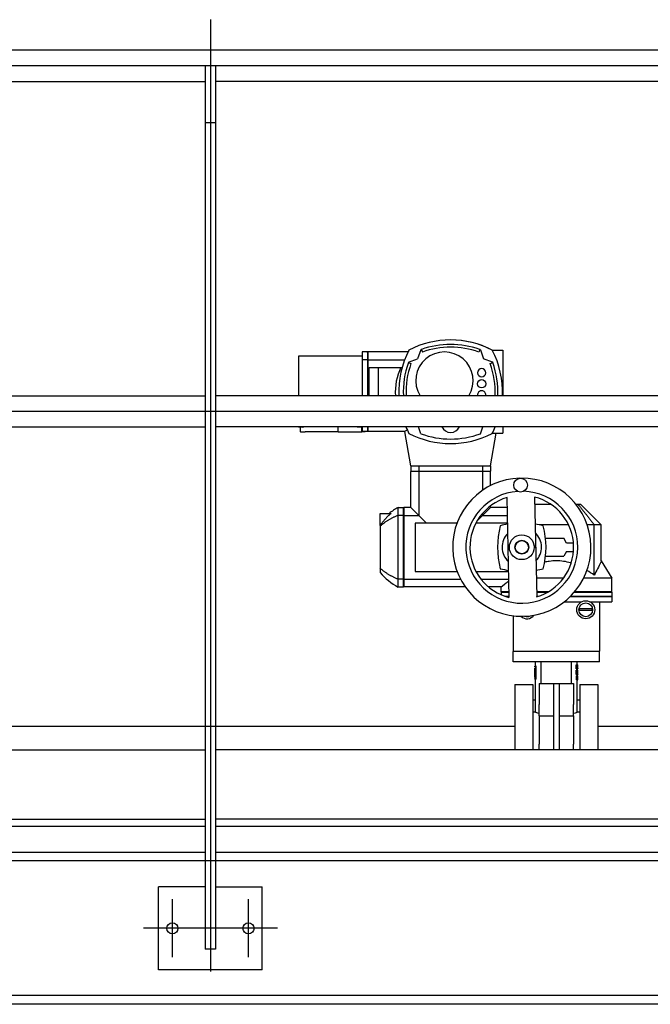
# Model space of a CAD drawing. Extents: x -89225 to 110569, y 13360 to 87647.
# Tile 408 of 478: x 85672 to 86584, y 66814 to 68239. Entities that reach past the tile are written whole.
import ezdxf

# ---------------------------------------------------------------- set-up
doc = ezdxf.new("R2010")
doc.units = 0
doc.layers.add('Iv-Lines 035', color=4, linetype='Continuous')

# ---------------------------------------------------------------- blocks, each defined once
blk = doc.blocks.new('Bordes been 4 ZAZ')
for p, q in [((1202751.1, -963131.1, 1600), (1202751.1, -964508.4, 1600)), ((1204275.1, -963175.4, 1600), (1196463.7, -963175.4, 1600)), ((1204263.9, -963197.9, 1600), (1196412, -963197.9, 1600)), ((1202743.6, -963197.9, 1600), (1202743.6, -964475.9, 1600)), ((1202758.6, -963197.9, 1600), (1202743.6, -963197.9, 1600)), ((1202758.6, -963197.9, 1600), (1202758.6, -964475.9, 1600)), ((1201484.6, -963220.4), (1202743.6, -963220.4)), ((1204017.6, -963220.4, 1600), (1202758.6, -963220.4, 1600)), ((1202758.6, -963280.2, 1600), (1202743.6, -963280.2, 1600)), ((1201484.6, -963675.4), (1202743.6, -963675.4)), ((1204017.6, -963675.4, 1600), (1202758.6, -963675.4, 1600)), ((1204263.9, -963697.9, 1600), (1196463.7, -963697.9, 1600)), ((1201484.6, -963720.4), (1202743.6, -963720.4)), ((1204017.6, -963720.4, 1600), (1202758.6, -963720.4, 1600)), ((1201484.6, -964187.9), (1202743.6, -964187.9)), ((1204017.6, -964187.9, 1600), (1202758.6, -964187.9, 1600)), ((1201484.6, -964287.9), (1202743.6, -964287.9)), ((1201484.6, -964297.9, 1600), (1202743.6, -964297.9, 1600)), ((1204017.6, -964287.9, 1600), (1202758.6, -964287.9, 1600)), ((1202758.6, -964297.9, 1600), (1204017.6, -964297.9, 1600)), ((1201484.6, -964335.9, 1600), (1202743.6, -964335.9, 1600)), ((1202758.6, -964335.9, 1600), (1202763.6, -964335.9, 1600)), ((1202758.6, -964335.9, 1600), (1204017.6, -964335.9, 1600)), ((1204186.6, -964348.4, 1600), (1201484.6, -964348.4, 1600)), ((1202743.6, -964385.9, 1600), (1202676.1, -964385.9, 1600)), ((1202676.1, -964505.9, 1600), (1202676.1, -964385.9, 1600)), ((1202758.6, -964385.9, 1600), (1202826.1, -964385.9, 1600)), ((1202826.1, -964505.9, 1600), (1202826.1, -964385.9, 1600)), ((1202696.1, -964487.9, 1600), (1202696.1, -964403.9, 1600)), ((1202806.1, -964487.9, 1600), (1202806.1, -964403.9, 1600)), ((1202848.1, -964445.9, 1600), (1202654.1, -964445.9, 1600)), ((1202758.6, -964475.9, 1600), (1202743.6, -964475.9, 1600)), ((1202826.1, -964505.9, 1600), (1202676.1, -964505.9, 1600)), ((1204186.6, -964543.4, 1600), (1197493.6, -964543.4, 1600)), ((1203576.5, -964555.9, 1600), (1197420.1, -964555.9, 1600))]:
    blk.add_line(p, q)
for centre in [(1202696.1, -964445.9, 1600), (1202806.1, -964445.9, 1600)]:
    blk.add_circle(centre, 8)
blk = doc.blocks.new('Beuchtingstank doorsnede')
for p, q in [((1199033.4, -937642), (1199028.7, -937655)), ((1199034.3, -937641.7), (1199035.6, -937645.4)), ((1199118.6, -937641.7), (1199117.3, -937645.4)), ((1199119.5, -937642), (1199124.2, -937655)), ((1199136.8, -937642.7), (1199151.9, -937642.7)), ((1199151.9, -937642.7), (1199151.9, -937708.6)), ((1198856.4, -937651.2), (1198856.4, -937708.6)), ((1198948.4, -937651.2), (1198856.4, -937651.2)), ((1198948.4, -937645.2), (1198948.4, -937656.6)), ((1198956.4, -937645.2), (1198948.4, -937645.2)), ((1198948.4, -937656.6), (1198948.4, -937708.6)), ((1198956.4, -937656.6), (1198948.4, -937656.6)), ((1198956.4, -937645.7), (1198956.9, -937645.2)), ((1198956.4, -937645.2), (1198956.4, -937656.6)), ((1198956.4, -937656.6), (1198956.4, -937656.9)), ((1198956.4, -937656.9), (1198956.4, -937708.6)), ((1198956.9, -937645.2), (1198956.9, -937656.6)), ((1199014.9, -937645.2), (1198956.9, -937645.2)), ((1198956.9, -937656.6), (1199009.9, -937656.6)), ((1198956.9, -937656.6), (1198956.9, -937708.6)), ((1199015.7, -937659.7), (1199028.7, -937655)), ((1199137.2, -937659.7), (1199124.2, -937655)), ((1198958.4, -937708.6), (1198958.4, -937667.7)), ((1198958.4, -937667.7), (1198971.4, -937667.7)), ((1198971.4, -937667.7), (1198971.4, -937708.6)), ((1198971.4, -937667.7), (1199004.5, -937667.7)), ((1199004.5, -937667.7), (1199006.2, -937667.7)), ((1199015.4, -937660.6), (1199019.1, -937661.9)), ((1199133.8, -937661.9), (1199137.5, -937660.6)), ((1198856.4, -937753.6), (1198856.4, -937754.2)), ((1198862.7, -937754.2), (1198856.4, -937754.2)), ((1198859.1, -937760.7), (1198859.1, -937754.2)), ((1198913.8, -937760.7), (1198913.8, -937753.6)), ((1198948.4, -937754.2), (1198946.7, -937754.2)), ((1198948.2, -937760.7), (1198948.2, -937754.2)), ((1198948.4, -937753.6), (1198948.4, -937760.2)), ((1198956.4, -937753.6), (1198956.4, -937760.2)), ((1198956.9, -937753.6), (1198956.9, -937760.2)), ((1199033.4, -937763.5), (1199029.8, -937753.6)), ((1199119.5, -937763.5), (1199123.1, -937753.6)), ((1199151.9, -937753.6), (1199151.9, -937762.7)), ((1198859.1, -937760.7), (1198858.9, -937760.7)), ((1198859.1, -937760.7), (1198866.1, -937760.7)), ((1198913.8, -937760.7), (1198866.1, -937760.7)), ((1198913.8, -937760.7), (1198948.2, -937760.7)), ((1198953, -937760.7), (1198948.2, -937760.7)), ((1198956.4, -937760.2), (1198948.4, -937760.2)), ((1198953, -937760.7), (1198953, -937760.2)), ((1198956.4, -937759.7), (1198956.9, -937760.2)), ((1199010.2, -937760.2), (1198956.9, -937760.2)), ((1199018.9, -937809.7), (1199010.2, -937760.2)), ((1199133.9, -937809.7), (1199142.2, -937762.7)), ((1199136.8, -937762.7), (1199151.9, -937762.7)), ((1199018.9, -937809.7), (1199030.3, -937809.7)), ((1199018.9, -937809.7), (1199018.9, -937817.7)), ((1199030.3, -937809.7), (1199030.3, -937817.7)), ((1199030.3, -937809.7), (1199076.4, -937809.7)), ((1199076.4, -937809.7), (1199122.6, -937809.7)), ((1199122.6, -937809.7), (1199122.6, -937817.7)), ((1199122.6, -937809.7), (1199133.9, -937809.7)), ((1199133.9, -937809.7), (1199133.9, -937817.7)), ((1199018.9, -937817.7), (1199030.3, -937817.7)), ((1199019.4, -937817.7), (1199018.9, -937818.2)), ((1199030.3, -937818.2), (1199018.9, -937818.2)), ((1199018.9, -937870.2), (1199018.9, -937818.2)), ((1199030.3, -937817.7), (1199122.6, -937817.7)), ((1199122.6, -937818.2), (1199030.3, -937818.2)), ((1199030.3, -937818.2), (1199030.3, -937881.6)), ((1199122.6, -937817.7), (1199133.9, -937817.7)), ((1199122.6, -937818.2), (1199122.6, -937845.4)), ((1199133.9, -937818.2), (1199122.6, -937818.2)), ((1199133.4, -937817.7), (1199133.9, -937818.2)), ((1199133.9, -937838.7), (1199133.9, -937818.2)), ((1199160.9, -938000.4), (1199158, -937855.9)), ((1199198, -937855.1), (1199200.9, -937999.6)), ((1199000.4, -937881.6), (1199000.4, -937870.2)), ((1199000.4, -937870.2), (1199008.4, -937870.2)), ((1199008.4, -937881.6), (1199008.4, -937870.2)), ((1199008.4, -937870.7), (1199008.9, -937870.2)), ((1199008.9, -937870.2), (1199008.9, -937881.6)), ((1199018.9, -937870.2), (1199008.9, -937870.2)), ((1199018.9, -937870.2), (1199030.3, -937881.6)), ((1199133.9, -937870.2), (1199122.6, -937881.6)), ((1199133.9, -937870.2), (1199133.9, -937868.1)), ((1199158.3, -937870.2), (1199133.9, -937870.2)), ((1199198.2, -937865.2), (1199198.5, -937865.2)), ((1199198.5, -937865.2), (1199220.9, -937865.2)), ((1199257.5, -937865.2), (1199260.4, -937865.2)), ((1199260.4, -937865.2), (1199264.4, -937865.2)), ((1199264.4, -937865.2), (1199294.4, -937895.2)), ((1198974.4, -937878.7), (1198990.3, -937878.7)), ((1198974.4, -937896.5), (1198974.4, -937878.7)), ((1199000.4, -937973.9), (1199000.4, -937881.6)), ((1199008.4, -937881.6), (1199000.4, -937881.6)), ((1199008.4, -937973.9), (1199008.4, -937881.6)), ((1199008.9, -937881.6), (1199030.3, -937881.6)), ((1199008.9, -937881.6), (1199008.9, -937973.9)), ((1199030.3, -937881.6), (1199041.4, -937892.7)), ((1199122.6, -937881.6), (1199115.3, -937888.9)), ((1199122.6, -937878.8), (1199122.6, -937881.6)), ((1199122.6, -937881.6), (1199158.5, -937881.6)), ((1198974.4, -937896.5), (1198974.4, -937897.3)), ((1198974.4, -937897.3), (1198974.4, -937958.2)), ((1199025, -937892.7), (1199025, -937962.7)), ((1199085.8, -937892.7), (1199025, -937892.7)), ((1199158.8, -937892.7), (1199113.1, -937892.7)), ((1199247, -937895.2), (1199204.3, -937895.2)), ((1199284.1, -937895.2), (1199274, -937895.2)), ((1199294.4, -937895.2), (1199284.1, -937895.2)), ((1199284.1, -937968.2), (1199284.1, -937895.2)), ((1199294.4, -937947.3), (1199294.4, -937895.2)), ((1199213.8, -937914.7), (1199240.3, -937914.7)), ((1199244, -937921.7), (1199240.3, -937914.7)), ((1199254.2, -937921.7), (1199244, -937921.7)), ((1199213.8, -937940.7), (1199240.3, -937940.7)), ((1199244, -937933.7), (1199240.3, -937940.7)), ((1199244, -937933.7), (1199254.2, -937933.7)), ((1199294.4, -937947.3), (1199309.4, -937972.7)), ((1198974.4, -937958.2), (1198974.4, -937964.3)), ((1199025, -937962.7), (1199085.8, -937962.7)), ((1199113.1, -937962.7), (1199160.1, -937962.7)), ((1199000.4, -937985.2), (1199000.4, -937973.9)), ((1199008.4, -937973.9), (1199000.4, -937973.9)), ((1199000.4, -937985.2), (1199008.4, -937985.2)), ((1199008.4, -937985.2), (1199008.4, -937973.9)), ((1199008.4, -937984.7), (1199008.9, -937985.2)), ((1199008.9, -937973.9), (1199090.8, -937973.9)), ((1199008.9, -937973.9), (1199008.9, -937985.2)), ((1199097.6, -937985.2), (1199008.9, -937985.2)), ((1199120.4, -937973.9), (1199160.3, -937973.9)), ((1199149.4, -937985.2), (1199131.3, -937985.2)), ((1199149.4, -937992.2), (1199149.4, -937985.2)), ((1199239.5, -937972.7), (1199200.3, -937972.7)), ((1199309.4, -937972.7), (1199268.8, -937972.7)), ((1199309.4, -937992.2), (1199309.4, -937972.7)), ((1199160.7, -937992.2), (1199149.4, -937992.2)), ((1199149.9, -937992.7), (1199149.4, -937992.2)), ((1199149.4, -937992.7), (1199160.7, -937992.7)), ((1199149.4, -937992.7), (1199149.4, -937996.5)), ((1199155.3, -937998.7), (1199160.8, -937998.7)), ((1199156.8, -937999.2), (1199160.8, -937999.2)), ((1199217.7, -937992.2), (1199200.7, -937992.2)), ((1199200.7, -937992.7), (1199216.9, -937992.7)), ((1199200.8, -937998.7), (1199203.6, -937998.7)), ((1199200.8, -937999.2), (1199202.1, -937999.2)), ((1199249.4, -937999.2), (1199309.4, -937999.2)), ((1199249.9, -937998.7), (1199309.4, -937998.7)), ((1199255.4, -937992.7), (1199309.4, -937992.7)), ((1199309.4, -937992.2), (1199255.9, -937992.2)), ((1199308.9, -937992.7), (1199309.4, -937992.2)), ((1199308.9, -937998.7), (1199309.4, -937999.2)), ((1199309.4, -937992.7), (1199309.4, -937998.7)), ((1199309.4, -937999.2), (1199309.4, -938006.7)), ((1199240.8, -938006.7), (1199265.9, -938006.7)), ((1199278, -938006.7), (1199309.4, -938006.7)), ((1199291.9, -938006.7), (1199291.9, -938078.2)), ((1199166.9, -938027), (1199166.9, -938078.2)), ((1199281, -938017), (1199262.9, -938017)), ((1199262.9, -938019.5), (1199262.9, -938017)), ((1199281, -938019.5), (1199262.9, -938019.5)), ((1199281, -938019.5), (1199281, -938017)), ((1199166.9, -938078.2), (1199291.9, -938078.2)), ((1199167.4, -938078.7), (1199166.9, -938078.2)), ((1199291.9, -938078.7), (1199166.9, -938078.7)), ((1199166.9, -938093.7), (1199166.9, -938078.7)), ((1199291.4, -938078.7), (1199291.9, -938078.2)), ((1199291.9, -938093.7), (1199291.9, -938078.7)), ((1199291.9, -938093.7), (1199166.9, -938093.7)), ((1199198.4, -938099.7), (1199199.2, -938099.7)), ((1199198.4, -938100.9), (1199198.4, -938099.7)), ((1199199.2, -938118.7), (1199199.2, -938099.7)), ((1199200.2, -938099.7), (1199199.2, -938099.7)), ((1199199.4, -938099.7), (1199199.4, -938093.7)), ((1199200.2, -938118.7), (1199200.2, -938099.7)), ((1199207.5, -938124.9), (1199207.5, -938093.7)), ((1199251.4, -938124.9), (1199251.4, -938093.7)), ((1199258.1, -938097.7), (1199259.2, -938097.7)), ((1199258.1, -938103.7), (1199258.1, -938097.7)), ((1199259.9, -938097.7), (1199259.2, -938097.7)), ((1199259.2, -938103.7), (1199259.2, -938097.7)), ((1199259.3, -938100.3), (1199259.3, -938098.4)), ((1199259.3, -938098.4), (1199259.9, -938098.4)), ((1199259.9, -938100.3), (1199259.3, -938100.3)), ((1199259.4, -938097.7), (1199259.4, -938093.7)), ((1199259.4, -938097.7), (1199259.6, -938097.7)), ((1199259.9, -938098.4), (1199259.9, -938097.7)), ((1199259.9, -938097.7), (1199260, -938097.7)), ((1199259.9, -938101), (1199259.9, -938100.3)), ((1199260.1, -938097.7), (1199260, -938097.7)), ((1199260.1, -938097.7), (1199260.4, -938097.7)), ((1199260.4, -938097.7), (1199260.4, -938097.7)), ((1199260.4, -938097.7), (1199260.4, -938097.7)), ((1199260.4, -938098.4), (1199260.4, -938097.7)), ((1199260.4, -938097.7), (1199260.4, -938097.7)), ((1199260.4, -938098.4), (1199260.4, -938097.7)), ((1199260.4, -938098.4), (1199260.4, -938098.4)), ((1199260.4, -938103.7), (1199260.4, -938098.4)), ((1199260.4, -938098.4), (1199260.4, -938098.4)), ((1199198.4, -938100.9), (1199199, -938100.9)), ((1199198.5, -938102.5), (1199198.4, -938102.5)), ((1199198.4, -938116), (1199198.4, -938102.5)), ((1199198.5, -938112), (1199198.5, -938102.5)), ((1199199, -938102.5), (1199198.5, -938102.5)), ((1199198.6, -938106.2), (1199198.5, -938106.2)), ((1199198.5, -938116), (1199198.5, -938110.3)), ((1199198.6, -938112), (1199198.6, -938106.2)), ((1199198.8, -938106.2), (1199198.6, -938106.2)), ((1199199, -938106.2), (1199198.8, -938106.2)), ((1199198.9, -938107.4), (1199199, -938107.4)), ((1199199, -938106.2), (1199199, -938100.9)), ((1199199, -938117.5), (1199199, -938107.4)), ((1199258.1, -938103.7), (1199259.2, -938103.7)), ((1199258.2, -938105.7), (1199259.2, -938105.7)), ((1199258.2, -938111.7), (1199258.2, -938105.7)), ((1199258.2, -938111.7), (1199259.2, -938111.7)), ((1199258.7, -938113.7), (1199259.7, -938113.7)), ((1199258.7, -938119.7), (1199258.7, -938113.7)), ((1199259.2, -938103.7), (1199259.9, -938103.7)), ((1199259.6, -938105.7), (1199259.2, -938105.7)), ((1199259.2, -938111.7), (1199259.2, -938105.7)), ((1199259.2, -938111.7), (1199259.6, -938111.7)), ((1199259.3, -938103.1), (1199259.3, -938101)), ((1199259.3, -938101), (1199259.9, -938101)), ((1199259.9, -938103.1), (1199259.3, -938103.1)), ((1199259.4, -938105.7), (1199259.4, -938103.7)), ((1199259.4, -938103.8), (1199259.5, -938103.8)), ((1199259.4, -938111.1), (1199259.4, -938106.4)), ((1199259.4, -938106.4), (1199259.6, -938106.4)), ((1199259.4, -938106.6), (1199259.8, -938106.6)), ((1199259.4, -938108.7), (1199259.9, -938108.7)), ((1199259.4, -938110.6), (1199259.8, -938110.6)), ((1199259.6, -938111.1), (1199259.4, -938111.1)), ((1199259.4, -938113.7), (1199259.4, -938111.7)), ((1199259.4, -938111.8), (1199260.2, -938111.8)), ((1199259.6, -938105.7), (1199260.1, -938105.7)), ((1199259.6, -938111.7), (1199260.1, -938111.7)), ((1199260, -938113.7), (1199259.7, -938113.7)), ((1199259.7, -938119.7), (1199259.7, -938113.7)), ((1199259.8, -938116.6), (1199259.8, -938114.4)), ((1199259.8, -938114.4), (1199260, -938114.4)), ((1199259.8, -938114.5), (1199260.1, -938114.5)), ((1199259.9, -938103.7), (1199259.9, -938103.1)), ((1199259.9, -938103.7), (1199260.2, -938103.7)), ((1199260, -938113.7), (1199260.3, -938113.7)), ((1199260.2, -938105.7), (1199260.1, -938105.7)), ((1199260.1, -938111.7), (1199260.1, -938105.7)), ((1199260.1, -938111.7), (1199260.2, -938111.7)), ((1199260.2, -938103.7), (1199260.3, -938103.7)), ((1199260.2, -938105.7), (1199260.4, -938105.7)), ((1199260.2, -938111.7), (1199260.2, -938107.3)), ((1199260.2, -938111.7), (1199260.4, -938111.7)), ((1199260.3, -938103.7), (1199260.4, -938103.7)), ((1199260.4, -938113.7), (1199260.3, -938113.7)), ((1199260.3, -938119.7), (1199260.3, -938113.7)), ((1199260.4, -938111.7), (1199260.4, -938105.7)), ((1199260.4, -938105.7), (1199260.4, -938105.7)), ((1199260.4, -938110.2), (1199260.4, -938105.7)), ((1199260.4, -938105.7), (1199260.4, -938105.7)), ((1199260.4, -938107.5), (1199260.4, -938106.1)), ((1199260.4, -938107.4), (1199260.4, -938107.4)), ((1199260.4, -938107.5), (1199260.4, -938107.5)), ((1199260.4, -938109.5), (1199260.4, -938109.5)), ((1199260.4, -938111.7), (1199260.4, -938110.2)), ((1199260.4, -938111.2), (1199260.4, -938111.2)), ((1199260.4, -938111.7), (1199260.4, -938111.7)), ((1199260.4, -938111.7), (1199260.4, -938111.7)), ((1199260.4, -938111.7), (1199260.4, -938111.7)), ((1199260.4, -938113.7), (1199260.4, -938113.7)), ((1199260.4, -938118.2), (1199260.4, -938113.7)), ((1199260.4, -938113.7), (1199260.4, -938113.7)), ((1199260.4, -938119.7), (1199260.4, -938113.7)), ((1199169.4, -938126.2), (1199169.4, -938221.1)), ((1199169.4, -938126.2), (1199195.4, -938126.2)), ((1199195.4, -938126.2), (1199195.4, -938221.1)), ((1199198.4, -938116), (1199198.4, -938116)), ((1199198.5, -938116), (1199198.4, -938116)), ((1199199, -938117.5), (1199198.4, -938117.5)), ((1199198.4, -938118.7), (1199198.4, -938117.5)), ((1199199.2, -938118.7), (1199198.4, -938118.7)), ((1199198.5, -938116), (1199198.5, -938116)), ((1199199, -938116), (1199198.5, -938116)), ((1199200.2, -938118.7), (1199199.2, -938118.7)), ((1199199.4, -938166.2), (1199199.4, -938118.7)), ((1199204.4, -938124.9), (1199254.4, -938124.9)), ((1199204.4, -938124.9), (1199204.4, -938155.1)), ((1199225.4, -938125.7), (1199225.4, -938178.8)), ((1199233.4, -938125.7), (1199233.4, -938178.8)), ((1199254.4, -938124.9), (1199254.4, -938155.1)), ((1199258.7, -938119.7), (1199259.7, -938119.7)), ((1199259.4, -938166.2), (1199259.4, -938119.7)), ((1199259.4, -938119.8), (1199259.9, -938119.8)), ((1199259.7, -938119.7), (1199259.8, -938119.7)), ((1199259.8, -938115.5), (1199260.1, -938115.5)), ((1199260, -938116.6), (1199259.8, -938116.6)), ((1199259.8, -938119.7), (1199259.8, -938117.3)), ((1199259.8, -938117.3), (1199260, -938117.3)), ((1199259.8, -938119.7), (1199260.3, -938119.7)), ((1199260.3, -938119.7), (1199260.4, -938119.7)), ((1199260.4, -938119.7), (1199260.4, -938115.3)), ((1199260.4, -938119.7), (1199260.4, -938119.7)), ((1199260.4, -938119.7), (1199260.4, -938119.7)), ((1199263.4, -938126.2), (1199263.4, -938221.1)), ((1199263.4, -938126.2), (1199289.4, -938126.2)), ((1199289.4, -938126.2), (1199289.4, -938221.1)), ((1199195.4, -938148.3), (1199199.4, -938148.3)), ((1199204.4, -938171.8), (1199204.4, -938155.1)), ((1199254.4, -938171.8), (1199254.4, -938155.1)), ((1199259.4, -938148.3), (1199263.4, -938148.3)), ((1199199.4, -938166.2), (1199195.4, -938166.2)), ((1199263.4, -938166.2), (1199259.4, -938166.2)), ((1199204.4, -938171.8), (1199204.4, -938212.7)), ((1199204.4, -938171.8), (1199225.4, -938171.8)), ((1199225.4, -938178.8), (1199225.4, -938221.1)), ((1199233.4, -938171.8), (1199254.4, -938171.8)), ((1199233.4, -938178.8), (1199233.4, -938221.1)), ((1199254.4, -938171.8), (1199254.4, -938212.7)), ((1199169.4, -938187.2), (1197711.8, -938187.2)), ((1199589.2, -938187.2), (1199289.4, -938187.2)), ((1199204.4, -938221.1), (1199204.4, -938212.7)), ((1199254.4, -938221.1), (1199254.4, -938212.7))]:
    blk.add_line(p, q)
for centre, radius in [((1199121.4, -937691.2), 6), ((1199177.7, -937837.8), 10), ((1199179.4, -937927.7), 18), ((1199179.4, -937927.7), 10), ((1199179.4, -937927.7), 9.5), ((1199271.9, -938018.2), 13), ((1199271.9, -938018.2), 10)]:
    blk.add_circle(centre, radius)
for centre, radius, start, end in [((1199076.4, -937757.7), 130, 62.4072, 117.5928), ((1199076.5, -937757.7), 130, 62.431, 90.017), ((1199076.5, -937757.7), 130, 62.4548, 90.0339), ((1199131.4, -937702.7), 130, 152.4072, 182.6011), ((1199131.4, -937702.7), 130, 152.4548, 153.7713), ((1199131.4, -937702.7), 130, 152.431, 153.76), ((1199076.5, -937757.7), 130, 117.6085, 117.6166), ((1199076.5, -937757.7), 130, 117.6323, 117.6405), ((1199076.4, -937757.7), 123.5, 109.97, 110.4044), ((1199076.4, -937757.7), 123.5, 70.03, 109.97), ((1199076.4, -937757.7), 119.5, 70.03, 109.97), ((1199076.4, -937757.7), 123.5, 69.5956, 70.03), ((1199021.4, -937702.8), 130, 27.6323, 27.6405), ((1199021.4, -937702.8), 130, 27.6085, 27.6166), ((1199021.4, -937702.7), 130, 357.3989, 27.5928), ((1199067.4, -937686.7), 41.5, 328.1497, 211.8503), ((1199076.4, -937702.7), 80, 154.0555, 184.2291), ((1199131.4, -937702.7), 123.5, 160.03, 182.7381), ((1199131.4, -937702.7), 119.5, 160.03, 182.8298), ((1199131.4, -937702.7), 123.5, 159.5956, 160.03), ((1199121.4, -937675.2), 6, 0, 180), ((1199021.4, -937702.7), 119.5, 357.1702, 19.97), ((1199021.4, -937702.7), 123.5, 19.97, 20.4044), ((1199021.4, -937702.7), 123.5, 357.2619, 19.97), ((1199121.4, -937675.2), 6, 180, 0), ((1199121.4, -937707.2), 6, 346.5105, 193.4895), ((1199131.4, -937702.7), 130, 203.0501, 207.5928), ((1199076.4, -937747.7), 14, 204.923, 335.077), ((1199021.4, -937702.7), 130, 332.4072, 336.9499), ((1199076.4, -937647.7), 130, 242.4072, 297.5928), ((1199076.4, -937647.7), 123.5, 249.5956, 290.4044), ((1199179.4, -937927.7), 100, 91.5354, 90.6939), ((1199179.4, -937927.7), 81, 94.0772, 88.1521), ((1199179.4, -937927.7), 75, 106.5806, 255.6486), ((1199179.4, -937927.7), 75, 286.5806, 75.6486), ((1199044.1, -937951), 91.8, 118.3786, 128.0729), ((1199269.4, -937927.7), 125, 165.605, 194.395), ((1199179.4, -938017.7), 125, 99.5095, 104.395), ((1199179.4, -938017.7), 125, 75.605, 81.0938), ((1199089.4, -937927.7), 125, 345.605, 14.395), ((1199179.4, -937927.7), 28.5, 135.6879, 226.5414), ((1199179.4, -937927.7), 28.5, 315.6879, 46.5414), ((1199179.4, -937927.7), 20.1, 175.5704, 186.6589), ((1199179.4, -937927.7), 20.1, 355.5704, 6.6589), ((1199044.1, -937904.5), 91.8, 220.6643, 241.6214), ((1199179.4, -937837.7), 125, 255.605, 261.0938), ((1199179.4, -937837.7), 125, 279.5095, 284.395), ((1199186.9, -938018.2), 13, 226.8891, 322.5858), ((1199186.9, -938018.2), 10, 250.3002, 299.1747)]:
    blk.add_arc(centre, radius, start, end)
for centre, major_axis, ratio, start_param, end_param in [((1198862.7, -937702.7), (0, -51.5), 0.133339, 0, 0.152845), ((1199199.4, -938116.9), (0, 151.3), 0.403245, 4.799471, 4.839365), ((1199199.4, -938115.7), (0, 160.7), 0.379542, 4.797335, 4.824223), ((1198780.2, -938090.2), (480.2, 0), 0.934666, 6.256776, 6.266359), ((1199199.4, -938092.9), (0, -151.2), 0.403446, 1.498796, 1.538536), ((1199597.7, -938116.5), (-399.2, 0), 0.920505, 6.266278, 6.281888), ((1199259.4, -938113.4), (0, 143.7), 0.424475, 1.520975, 1.560913), ((1199259.4, -938124.1), (0, 143.7), 0.424475, 1.454681, 1.514408), ((1199259.4, -938121), (0, 143.7), 0.424475, 1.46778, 1.507839), ((1199199.4, -938114.1), (0, 95), 0.642148, 4.752753, 4.799985), ((1199199.4, -938115.7), (0, 95), 0.642148, 4.753542, 4.800776), ((1199198.8, -938107.5), (61.6, 0), 0.099504, 6.280676, 6.293224), ((1199199.4, -938118.8), (0, 95), 0.642148, 4.718694, 4.765851), ((1199199.4, -938120.4), (0, 95), 0.642148, 4.719482, 4.76664)]:
    blk.add_ellipse(centre, major_axis=major_axis, ratio=ratio, start_param=start_param, end_param=end_param)
for points, knots in [([(1198956.4, -937656.9), (1198956.5, -937656.9), (1198956.5, -937656.9), (1198956.6, -937656.8), (1198956.6, -937656.8), (1198956.7, -937656.8), (1198956.7, -937656.7), (1198956.7, -937656.7), (1198956.8, -937656.7), (1198956.8, -937656.6), (1198956.9, -937656.6), (1198956.9, -937656.6), (1198956.9, -937656.6)], [0, 0, 0, 0, 0.1811348, 0.1811348, 0.1811348, 0.3622695, 0.3622695, 0.3622695, 0.5434043, 0.5434043, 0.5434043, 0.7245391, 0.7245391, 0.7245391, 0.7245391]), ([(1199013.6, -937757.7), (1199012.7, -937758.4), (1199012, -937758.9), (1199010.6, -937759.9), (1199010.2, -937760.2), (1199010.2, -937760.2)], [-13.160553, -13.160553, -13.160553, -13.160553, -12.278575, -12.278575, -10.94304, -10.94304, -10.94304, -10.94304]), ([(1199030.6, -937817.7), (1199030.6, -937817.8), (1199030.6, -937817.8), (1199030.5, -937817.9), (1199030.5, -937817.9), (1199030.5, -937818), (1199030.4, -937818), (1199030.4, -937818), (1199030.4, -937818.1), (1199030.3, -937818.1), (1199030.3, -937818.2), (1199030.3, -937818.2), (1199030.3, -937818.2)], [0, 0, 0, 0, 0.1811347, 0.1811347, 0.1811347, 0.3622695, 0.3622695, 0.3622695, 0.5434042, 0.5434042, 0.5434042, 0.7245391, 0.7245391, 0.7245391, 0.7245391]), ([(1199122.6, -937818.2), (1199122.6, -937818.2), (1199122.6, -937818.2), (1199122.5, -937818.1), (1199122.5, -937818.1), (1199122.5, -937818), (1199122.5, -937818), (1199122.4, -937818), (1199122.4, -937817.9), (1199122.4, -937817.9), (1199122.3, -937817.8), (1199122.3, -937817.8), (1199122.3, -937817.7)], [0, 0, 0, 0, 0.1811348, 0.1811348, 0.1811348, 0.3622696, 0.3622696, 0.3622696, 0.5434044, 0.5434044, 0.5434044, 0.7245391, 0.7245391, 0.7245391, 0.7245391]), ([(1199260.4, -937865.2), (1199260.9, -937865.9), (1199261.4, -937866.5), (1199261.9, -937867.1), (1199262.4, -937867.7), (1199262.9, -937868.3), (1199263.4, -937868.9), (1199263.9, -937869.6), (1199264.4, -937870.2), (1199264.9, -937870.8), (1199265.4, -937871.4), (1199265.9, -937872), (1199266.4, -937872.7), (1199266.9, -937873.3), (1199267.4, -937873.9), (1199267.9, -937874.5), (1199268.4, -937875.1), (1199268.9, -937875.8), (1199269.4, -937876.4), (1199270.4, -937877.6), (1199271.3, -937878.9), (1199272.3, -937880.1), (1199273.3, -937881.4), (1199274.3, -937882.6), (1199275.3, -937883.9), (1199276.3, -937885.1), (1199277.3, -937886.4), (1199278.2, -937887.7), (1199279.2, -937888.9), (1199280.2, -937890.2), (1199281.2, -937891.5), (1199282.2, -937892.7), (1199283.1, -937894), (1199284.1, -937895.2)], [0, 0, 0, 0, 2.813762, 2.813762, 2.813762, 5.62753, 5.62753, 5.62753, 8.44131, 8.44131, 8.44131, 11.255107, 11.255107, 11.255107, 14.068925, 14.068925, 14.068925, 16.882765, 16.882765, 16.882765, 22.510522, 22.510522, 22.510522, 28.138376, 28.138376, 28.138376, 33.76631, 33.76631, 33.76631, 39.394291, 39.394291, 39.394291, 45.022268, 45.022268, 45.022268, 45.022268]), ([(1198990.3, -937878.7), (1198990, -937879.1), (1198989.6, -937879.4), (1198989.2, -937879.7), (1198988.8, -937880), (1198988.4, -937880.4), (1198988, -937880.7), (1198987.7, -937881), (1198987.3, -937881.4), (1198986.9, -937881.7), (1198986.7, -937881.9), (1198986.6, -937882.1), (1198986.4, -937882.2), (1198986.2, -937882.4), (1198986, -937882.6), (1198985.8, -937882.8), (1198985.5, -937883.1), (1198985.1, -937883.4), (1198984.8, -937883.8), (1198984.4, -937884.2), (1198984.1, -937884.5), (1198983.7, -937884.9), (1198983.4, -937885.2), (1198983, -937885.6), (1198982.7, -937886), (1198982.3, -937886.3), (1198982, -937886.7), (1198981.7, -937887.1), (1198981.3, -937887.4), (1198981, -937887.8), (1198980.7, -937888.2), (1198980.4, -937888.6), (1198980.1, -937888.9), (1198979.7, -937889.3), (1198979.4, -937889.7), (1198979.1, -937890.1), (1198978.8, -937890.5), (1198978.5, -937890.9), (1198978.2, -937891.2), (1198977.9, -937891.6), (1198977.6, -937892), (1198977.3, -937892.4), (1198977, -937892.8), (1198976.7, -937893.2), (1198976.4, -937893.6), (1198976.1, -937894), (1198975.8, -937894.4), (1198975.5, -937894.8), (1198975.3, -937895.2), (1198975, -937895.6), (1198974.7, -937896), (1198974.4, -937896.5)], [0, 0, 0, 0, 1.583666, 1.583666, 1.583666, 3.164949, 3.164949, 3.164949, 4.743562, 4.743562, 4.743562, 5.531803, 5.531803, 5.531803, 6.320113, 6.320113, 6.320113, 7.898103, 7.898103, 7.898103, 9.477787, 9.477787, 9.477787, 11.058986, 11.058986, 11.058986, 12.641503, 12.641503, 12.641503, 14.225123, 14.225123, 14.225123, 15.809614, 15.809614, 15.809614, 17.394733, 17.394733, 17.394733, 18.980221, 18.980221, 18.980221, 20.565812, 20.565812, 20.565812, 22.151229, 22.151229, 22.151229, 23.736189, 23.736189, 23.736189, 25.320403, 25.320403, 25.320403, 25.320403]), ([(1199000.4, -937881.6), (1198999.8, -937881.8), (1198999.2, -937882.1), (1198998.6, -937882.3), (1198998, -937882.6), (1198997.4, -937882.9), (1198996.7, -937883.1), (1198996.1, -937883.4), (1198995.5, -937883.7), (1198994.9, -937884), (1198994.3, -937884.2), (1198993.7, -937884.5), (1198993.2, -937884.8), (1198992.6, -937885.1), (1198992, -937885.4), (1198991.4, -937885.7), (1198990.8, -937886), (1198990.3, -937886.3), (1198989.7, -937886.6), (1198989.1, -937886.9), (1198988.6, -937887.2), (1198988, -937887.6), (1198987.5, -937887.9), (1198986.9, -937888.2), (1198986.4, -937888.5), (1198985.8, -937888.9), (1198985.3, -937889.2), (1198984.8, -937889.5), (1198984.2, -937889.9), (1198983.7, -937890.2), (1198983.2, -937890.6), (1198982.7, -937890.9), (1198982.2, -937891.3), (1198981.6, -937891.6), (1198981.1, -937892), (1198980.6, -937892.3), (1198980.1, -937892.7), (1198979.6, -937893.1), (1198979.1, -937893.4), (1198978.7, -937893.8), (1198978.2, -937894.2), (1198977.7, -937894.6), (1198977.2, -937895), (1198976.7, -937895.3), (1198976.3, -937895.7), (1198975.8, -937896.1), (1198975.4, -937896.5), (1198974.9, -937896.9), (1198974.4, -937897.3)], [0, 0, 0, 0, 2.1598, 2.1598, 2.1598, 4.318796, 4.318796, 4.318796, 6.476322, 6.476322, 6.476322, 8.631723, 8.631723, 8.631723, 10.784362, 10.784362, 10.784362, 12.933627, 12.933627, 12.933627, 15.078937, 15.078937, 15.078937, 17.219775, 17.219775, 17.219775, 19.361035, 19.361035, 19.361035, 21.506437, 21.506437, 21.506437, 23.655551, 23.655551, 23.655551, 25.807896, 25.807896, 25.807896, 27.962948, 27.962948, 27.962948, 30.120145, 30.120145, 30.120145, 32.278898, 32.278898, 32.278898, 34.438592, 34.438592, 34.438592, 34.438592]), ([(1199008.9, -937881.6), (1199008.9, -937881.6), (1199008.9, -937881.6), (1199008.8, -937881.6), (1199008.8, -937881.7), (1199008.7, -937881.7), (1199008.7, -937881.7), (1199008.7, -937881.8), (1199008.6, -937881.8), (1199008.6, -937881.8), (1199008.5, -937881.9), (1199008.5, -937881.9), (1199008.4, -937881.9)], [0, 0, 0, 0, 0.1811348, 0.1811348, 0.1811348, 0.3622696, 0.3622696, 0.3622696, 0.5434043, 0.5434043, 0.5434043, 0.724539, 0.724539, 0.724539, 0.724539]), ([(1199250.9, -937950.7), (1199250.6, -937950.6), (1199250.4, -937950.5), (1199246.7, -937949.4), (1199243.3, -937948.7), (1199236.4, -937947.6), (1199232.9, -937947.3), (1199226, -937947.3), (1199222.5, -937947.6), (1199216.9, -937948.5), (1199214.7, -937948.9), (1199212.6, -937949.4)], [-10.563242, -10.563242, -10.563242, -10.563242, -10.484658, -10.484658, -9.436192, -9.436192, -8.387726, -8.387726, -7.339261, -7.339261, -6.679285, -6.679285, -6.679285, -6.679285]), ([(1199294.4, -937947.3), (1199294.4, -937947.3), (1199294.3, -937947.6), (1199293.8, -937948.7), (1199293.5, -937949.4), (1199292.1, -937952.5), (1199290.7, -937955.4), (1199287.6, -937961.7), (1199285.9, -937964.8), (1199284.1, -937968.2)], [-8.387726, -8.387726, -8.387726, -8.387726, -7.339261, -7.339261, -6.290795, -6.290795, -4.193863, -4.193863, -2.492337, -2.492337, -2.492337, -2.492337]), ([(1199000.4, -937973.9), (1198999.8, -937973.7), (1198999.2, -937973.4), (1198998.6, -937973.2), (1198998, -937972.9), (1198997.4, -937972.6), (1198996.7, -937972.4), (1198996.1, -937972.1), (1198995.5, -937971.8), (1198994.9, -937971.5), (1198994.3, -937971.3), (1198993.7, -937971), (1198993.2, -937970.7), (1198992.6, -937970.4), (1198992, -937970.1), (1198991.4, -937969.8), (1198990.8, -937969.5), (1198990.3, -937969.2), (1198989.7, -937968.9), (1198989.1, -937968.6), (1198988.6, -937968.2), (1198988, -937967.9), (1198987.5, -937967.6), (1198986.9, -937967.3), (1198986.4, -937967), (1198985.8, -937966.6), (1198985.3, -937966.3), (1198984.8, -937966), (1198984.2, -937965.6), (1198983.7, -937965.3), (1198983.2, -937964.9), (1198982.7, -937964.6), (1198982.2, -937964.2), (1198981.6, -937963.9), (1198981.1, -937963.5), (1198980.6, -937963.2), (1198980.1, -937962.8), (1198979.6, -937962.4), (1198979.1, -937962.1), (1198978.7, -937961.7), (1198978.2, -937961.3), (1198977.7, -937960.9), (1198977.2, -937960.5), (1198976.7, -937960.2), (1198976.3, -937959.8), (1198975.8, -937959.4), (1198975.4, -937959), (1198974.9, -937958.6), (1198974.4, -937958.2)], [0, 0, 0, 0, 2.1598, 2.1598, 2.1598, 4.318796, 4.318796, 4.318796, 6.476322, 6.476322, 6.476322, 8.631723, 8.631723, 8.631723, 10.784362, 10.784362, 10.784362, 12.933627, 12.933627, 12.933627, 15.078937, 15.078937, 15.078937, 17.219775, 17.219775, 17.219775, 19.361035, 19.361035, 19.361035, 21.506437, 21.506437, 21.506437, 23.655551, 23.655551, 23.655551, 25.807896, 25.807896, 25.807896, 27.962948, 27.962948, 27.962948, 30.120145, 30.120145, 30.120145, 32.278898, 32.278898, 32.278898, 34.438592, 34.438592, 34.438592, 34.438592]), ([(1199008.4, -937973.6), (1199008.5, -937973.6), (1199008.5, -937973.6), (1199008.6, -937973.7), (1199008.6, -937973.7), (1199008.7, -937973.7), (1199008.7, -937973.8), (1199008.7, -937973.8), (1199008.8, -937973.8), (1199008.8, -937973.8), (1199008.9, -937973.9), (1199008.9, -937973.9), (1199008.9, -937973.9)], [0, 0, 0, 0, 0.1811347, 0.1811347, 0.1811347, 0.3622695, 0.3622695, 0.3622695, 0.5434042, 0.5434042, 0.5434042, 0.7245391, 0.7245391, 0.7245391, 0.7245391]), ([(1199149.4, -937985.2), (1199149.4, -937985.2), (1199149.5, -937985.2), (1199149.5, -937985.2), (1199149.5, -937985.2), (1199149.5, -937985.2), (1199149.5, -937985.2), (1199149.5, -937985.2), (1199149.5, -937985.2), (1199149.6, -937985.2), (1199149.6, -937985.1), (1199149.6, -937985.1), (1199149.6, -937985.1), (1199149.6, -937985.1), (1199149.7, -937985.1), (1199149.7, -937985), (1199149.7, -937985), (1199149.8, -937985), (1199149.8, -937985), (1199149.8, -937984.9), (1199149.9, -937984.9), (1199149.9, -937984.9), (1199150, -937984.8), (1199150.1, -937984.7), (1199150.2, -937984.7), (1199150.2, -937984.6), (1199150.3, -937984.6), (1199150.3, -937984.5), (1199150.4, -937984.5), (1199150.4, -937984.4), (1199150.5, -937984.4), (1199150.6, -937984.4), (1199150.6, -937984.3), (1199150.7, -937984.3), (1199150.8, -937984.2), (1199150.8, -937984.1), (1199150.9, -937984.1), (1199151, -937984), (1199151, -937984), (1199151.1, -937983.9), (1199151.2, -937983.9), (1199151.3, -937983.8), (1199151.3, -937983.7), (1199151.4, -937983.7), (1199151.5, -937983.6), (1199151.6, -937983.5), (1199151.7, -937983.5), (1199151.8, -937983.4), (1199151.8, -937983.3), (1199151.9, -937983.3), (1199152, -937983.2), (1199152.1, -937983.1), (1199152.2, -937983.1), (1199152.3, -937983), (1199152.4, -937982.9), (1199152.5, -937982.8), (1199152.6, -937982.7), (1199152.7, -937982.7), (1199152.8, -937982.6), (1199152.9, -937982.5), (1199153, -937982.4), (1199153.1, -937982.3), (1199153.2, -937982.2), (1199153.3, -937982.2), (1199153.5, -937982.1), (1199153.6, -937982), (1199153.7, -937981.9), (1199153.8, -937981.8), (1199153.9, -937981.7), (1199154, -937981.6), (1199154.2, -937981.5), (1199154.3, -937981.4), (1199154.4, -937981.3), (1199154.5, -937981.2), (1199154.7, -937981.1), (1199154.8, -937981), (1199154.9, -937980.9), (1199155, -937980.8), (1199155.2, -937980.7), (1199155.4, -937980.5), (1199155.7, -937980.3), (1199156, -937980.1), (1199156.3, -937979.9), (1199156.6, -937979.7), (1199156.9, -937979.4), (1199157.1, -937979.2), (1199157.5, -937979), (1199157.8, -937978.7), (1199158.1, -937978.5), (1199158.4, -937978.2), (1199158.7, -937978), (1199159, -937977.7), (1199159.4, -937977.5), (1199159.7, -937977.2), (1199159.9, -937977.1), (1199160.2, -937976.9), (1199160.4, -937976.7)], [20.235769, 20.235769, 20.235769, 20.235769, 22.22211, 22.22211, 22.22211, 23.330394, 23.330394, 23.330394, 24.438695, 24.438695, 24.438695, 25.547135, 25.547135, 25.547135, 26.655883, 26.655883, 26.655883, 27.764772, 27.764772, 27.764772, 28.873631, 28.873631, 28.873631, 31.090709, 31.090709, 31.090709, 32.199974, 32.199974, 32.199974, 33.310268, 33.310268, 33.310268, 34.421496, 34.421496, 34.421496, 35.533552, 35.533552, 35.533552, 36.646319, 36.646319, 36.646319, 37.759668, 37.759668, 37.759668, 38.873464, 38.873464, 38.873464, 39.987559, 39.987559, 39.987559, 41.101802, 41.101802, 41.101802, 42.216033, 42.216033, 42.216033, 43.330087, 43.330087, 43.330087, 44.443792, 44.443792, 44.443792, 45.556975, 45.556975, 45.556975, 46.669458, 46.669458, 46.669458, 47.78106, 47.78106, 47.78106, 48.891599, 48.891599, 48.891599, 50.000891, 50.000891, 50.000891, 51.109409, 51.109409, 51.109409, 53.328605, 53.328605, 53.328605, 55.55051, 55.55051, 55.55051, 57.774565, 57.774565, 57.774565, 60.00007, 60.00007, 60.00007, 62.226202, 62.226202, 62.226202, 63.679963, 63.679963, 63.679963, 63.679963]), ([(1199259.6, -938105.7), (1199259.6, -938105.7), (1199259.7, -938105.8), (1199259.7, -938105.8), (1199259.7, -938105.8), (1199259.8, -938105.8)], [-0.07519031, -0.07519031, -0.07519031, -0.07519031, -0.0359645, -0.0359645, 0, 0, 0, 0]), ([(1199259.6, -938106.4), (1199259.6, -938106.4), (1199259.7, -938106.4), (1199259.7, -938106.5), (1199259.7, -938106.5), (1199259.8, -938106.6)], [0, 0, 0, 0, 0.05952037, 0.05952037, 0.08524116, 0.08524116, 0.08524116, 0.08524116]), ([(1199260, -938108.7), (1199260, -938109.2), (1199260, -938109.7), (1199260, -938110.4), (1199260, -938110.7), (1199259.9, -938111.2), (1199259.9, -938111.3), (1199259.8, -938111.5), (1199259.8, -938111.6), (1199259.7, -938111.7), (1199259.7, -938111.7), (1199259.6, -938111.7)], [-0.6848042, -0.6848042, -0.6848042, -0.6848042, -0.459977, -0.459977, -0.3411993, -0.3411993, -0.1934353, -0.1934353, -0.0757155, -0.0757155, 0, 0, 0, 0]), ([(1199259.6, -938111.1), (1199259.6, -938111.1), (1199259.7, -938111), (1199259.7, -938111), (1199259.8, -938110.9), (1199259.8, -938110.8), (1199259.8, -938110.7), (1199259.8, -938110.6)], [-0.2640916, -0.2640916, -0.2640916, -0.2640916, -0.0924334, -0.0924334, -0.0396015, -0.0396015, 0, 0, 0, 0]), ([(1199259.9, -938106.3), (1199259.9, -938106.2), (1199259.9, -938106.1), (1199259.8, -938105.9), (1199259.8, -938105.9), (1199259.8, -938105.8)], [0, 0, 0, 0, 0.04735975, 0.04735975, 0.08080718, 0.08080718, 0.08080718, 0.08080718]), ([(1199259.9, -938108.7), (1199259.9, -938108.5), (1199259.9, -938108.2), (1199259.9, -938107.7), (1199259.9, -938107.5), (1199259.9, -938107.2), (1199259.8, -938107), (1199259.8, -938106.7), (1199259.8, -938106.6), (1199259.8, -938106.6)], [-0.2218156, -0.2218156, -0.2218156, -0.2218156, -0.1718438, -0.1718438, -0.1097497, -0.1097497, -0.0550328, -0.0550328, 0, 0, 0, 0]), ([(1199259.8, -938110.6), (1199259.8, -938110.5), (1199259.9, -938110.4), (1199259.9, -938110.1), (1199259.9, -938109.9), (1199259.9, -938109.4), (1199259.9, -938109), (1199259.9, -938108.7)], [-0.2034856, -0.2034856, -0.2034856, -0.2034856, -0.1529626, -0.1529626, -0.1027296, -0.1027296, 0, 0, 0, 0]), ([(1199259.9, -938106.3), (1199259.9, -938106.4), (1199259.9, -938106.6), (1199259.9, -938106.7), (1199260, -938106.9), (1199260, -938107.1), (1199260, -938107.3), (1199260, -938107.3), (1199260, -938107.3), (1199260, -938107.4), (1199260, -938107.6), (1199260, -938107.8), (1199260, -938108), (1199260, -938108.2), (1199260, -938108.5), (1199260, -938108.7)], [-0.2704946, -0.2704946, -0.2704946, -0.2704946, -0.2078005, -0.2078005, -0.2078005, -0.1455346, -0.1455346, -0.1455346, -0.1354169, -0.1354169, -0.1354169, -0.07316, -0.07316, -0.07316, 0, 0, 0, 0]), ([(1199260, -938113.7), (1199260, -938113.7), (1199260, -938113.8), (1199260.1, -938113.8), (1199260.1, -938113.8), (1199260.1, -938113.8)], [-0.09292014, -0.09292014, -0.09292014, -0.09292014, -0.0480181, -0.0480181, 0, 0, 0, 0]), ([(1199260, -938114.4), (1199260, -938114.4), (1199260, -938114.4), (1199260.1, -938114.5), (1199260.1, -938114.5), (1199260.1, -938114.5)], [0, 0, 0, 0, 0.02920097, 0.02920097, 0.07099931, 0.07099931, 0.07099931, 0.07099931]), ([(1199260.1, -938113.8), (1199260.1, -938113.8), (1199260.1, -938113.9), (1199260.2, -938114), (1199260.2, -938114.1), (1199260.2, -938114.2), (1199260.2, -938114.4), (1199260.2, -938114.8), (1199260.2, -938114.9), (1199260.2, -938115.2), (1199260.2, -938115.3), (1199260.2, -938115.5)], [-0.4879291, -0.4879291, -0.4879291, -0.4879291, -0.3285384, -0.3285384, -0.1700975, -0.1700975, -0.0870287, -0.0870287, -0.0436639, -0.0436639, 0, 0, 0, 0]), ([(1199260.1, -938114.5), (1199260.1, -938114.5), (1199260.1, -938114.5), (1199260.1, -938114.6), (1199260.1, -938114.7), (1199260.1, -938114.8), (1199260.1, -938115), (1199260.1, -938115.2), (1199260.1, -938115.4), (1199260.1, -938115.5)], [0, 0, 0, 0, 0.0262273, 0.0262273, 0.0493784, 0.0493784, 0.0811246, 0.0811246, 0.1147374, 0.1147374, 0.1147374, 0.1147374]), ([(1199260.2, -938102), (1199260.2, -938102.2), (1199260.2, -938102.4), (1199260.2, -938102.7), (1199260.3, -938102.8), (1199260.3, -938103)], [-0.1131513, -0.1131513, -0.1131513, -0.1131513, -0.0553709, -0.0553709, 0, 0, 0, 0]), ([(1199260.2, -938111.8), (1199260.2, -938111.8), (1199260.2, -938111.8), (1199260.2, -938111.8), (1199260.2, -938111.8), (1199260.2, -938111.7)], [-0.35906003, -0.35906003, -0.35906003, -0.35906003, -0.27321393, -0.27321393, -0.26620185, -0.26620185, -0.26620185, -0.26620185]), ([(1199260.3, -938103), (1199260.3, -938102.9), (1199260.3, -938102.7), (1199260.3, -938102.5), (1199260.3, -938102.4), (1199260.3, -938102.2), (1199260.3, -938102)], [0, 0, 0, 0, 0.000511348, 0.000511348, 0.000511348, 0.001022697, 0.001022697, 0.001022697, 0.001022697]), ([(1199260.4, -938107.4), (1199260.4, -938107.2), (1199260.4, -938107), (1199260.4, -938106.7), (1199260.4, -938106.6), (1199260.4, -938106.5), (1199260.4, -938106.4), (1199260.4, -938106.3), (1199260.4, -938106.2), (1199260.4, -938106.2), (1199260.4, -938106.1), (1199260.4, -938106), (1199260.4, -938106), (1199260.4, -938105.9), (1199260.4, -938105.8), (1199260.4, -938105.8), (1199260.4, -938105.8), (1199260.4, -938105.7), (1199260.4, -938105.7)], [0, 0, 0, 0, 0.25, 0.25, 0.25, 0.409066, 0.409066, 0.409066, 0.5, 0.5, 0.5, 0.636648, 0.636648, 0.636648, 0.889829, 0.889829, 0.889829, 1, 1, 1, 1]), ([(1199260.4, -938109.5), (1199260.4, -938109.3), (1199260.4, -938109.1), (1199260.4, -938108.9), (1199260.4, -938108.8), (1199260.4, -938108.7)], [-0.14312327, -0.14312327, -0.14312327, -0.14312327, -0.12539227, -0.12539227, -0.12005267, -0.12005267, -0.12005267, -0.12005267]), ([(1199260.4, -938111.2), (1199260.4, -938110.9), (1199260.4, -938110.5), (1199260.4, -938110.3), (1199260.4, -938110), (1199260.4, -938109.8), (1199260.4, -938109.6), (1199260.4, -938109.6), (1199260.4, -938109.5), (1199260.4, -938109.5)], [0, 0, 0, 0, 0.5, 0.5, 0.5, 0.931265, 0.931265, 0.931265, 1, 1, 1, 1]), ([(1199260.4, -938111.2), (1199260.4, -938111.3), (1199260.4, -938111.4), (1199260.4, -938111.5), (1199260.4, -938111.5), (1199260.4, -938111.6), (1199260.4, -938111.6), (1199260.4, -938111.7), (1199260.4, -938111.7), (1199260.4, -938111.7)], [0, 0, 0, 0, 0.0416135, 0.0416135, 0.0416135, 0.08327, 0.08327, 0.08327, 0.131736, 0.131736, 0.131736, 0.131736]), ([(1199260.2, -938115.5), (1199260.2, -938115.7), (1199260.2, -938115.9), (1199260.2, -938116.3), (1199260.2, -938116.5), (1199260.2, -938116.8), (1199260.2, -938116.9), (1199260.1, -938117.1), (1199260.1, -938117.1), (1199260.1, -938117.3), (1199260, -938117.3), (1199260, -938117.3)], [-0.2112904, -0.2112904, -0.2112904, -0.2112904, -0.1966094, -0.1966094, -0.1776486, -0.1776486, -0.1448522, -0.1448522, -0.0934207, -0.0934207, 0, 0, 0, 0]), ([(1199260, -938116.6), (1199260, -938116.6), (1199260, -938116.6), (1199260.1, -938116.5), (1199260.1, -938116.5), (1199260.1, -938116.4), (1199260.1, -938116.3), (1199260.1, -938116.1), (1199260.1, -938116), (1199260.1, -938115.8), (1199260.1, -938115.6), (1199260.1, -938115.5)], [-0.1981904, -0.1981904, -0.1981904, -0.1981904, -0.1434893, -0.1434893, -0.1073996, -0.1073996, -0.0743125, -0.0743125, -0.0409154, -0.0409154, 0, 0, 0, 0]), ([(1199199.4, -938166.2), (1199199.4, -938166.2), (1199199.8, -938166.4), (1199201.4, -938167), (1199202.5, -938167.4), (1199204.2, -938168), (1199204.3, -938168), (1199204.4, -938168.1)], [-27.42444, -27.42444, -27.42444, -27.42444, -26.282223, -26.282223, -25.140007, -25.140007, -25.045568, -25.045568, -25.045568, -25.045568]), ([(1199254.4, -938168.1), (1199254.6, -938168), (1199254.7, -938168), (1199256.4, -938167.4), (1199257.5, -938167), (1199259.1, -938166.4), (1199259.4, -938166.2), (1199259.4, -938166.2)], [25.045568, 25.045568, 25.045568, 25.045568, 25.140007, 25.140007, 26.282223, 26.282223, 27.42444, 27.42444, 27.42444, 27.42444])]:
    blk.add_open_spline(points, degree=3, knots=knots)
for points in [[(1198946.7, -937754.2), (1198944.6, -937754.2), (1198942.4, -937754), (1198940.3, -937753.6)], [(1199198.2, -937865.6), (1199198.3, -937865.5), (1199198.4, -937865.4), (1199198.5, -937865.2)], [(1199284.1, -937968.2), (1199280.8, -937965.8), (1199277.3, -937963.4), (1199273.7, -937961.2)], [(1199259.7, -938097.7), (1199259.6, -938097.7), (1199259.6, -938097.7), (1199259.6, -938097.7)], [(1199259.5, -938103.8), (1199259.6, -938103.8), (1199259.6, -938103.8), (1199259.7, -938103.7)], [(1199259.9, -938119.8), (1199259.9, -938119.8), (1199260, -938119.8), (1199260, -938119.7)]]:
    blk.add_open_spline(points, degree=3)

msp = doc.modelspace()

# ---------------------------------------------------------------- block references
at = {"layer": 'Iv-Lines 035'}
for name, p in [('Bordes been 4 ZAZ', (-1116803, 1031370.2, -1600)), ('Beuchtingstank doorsnede', (-1112780.9, 1005403.4))]:
    msp.add_blockref(name, p, dxfattribs=at)

doc.saveas('drawing.dxf')
